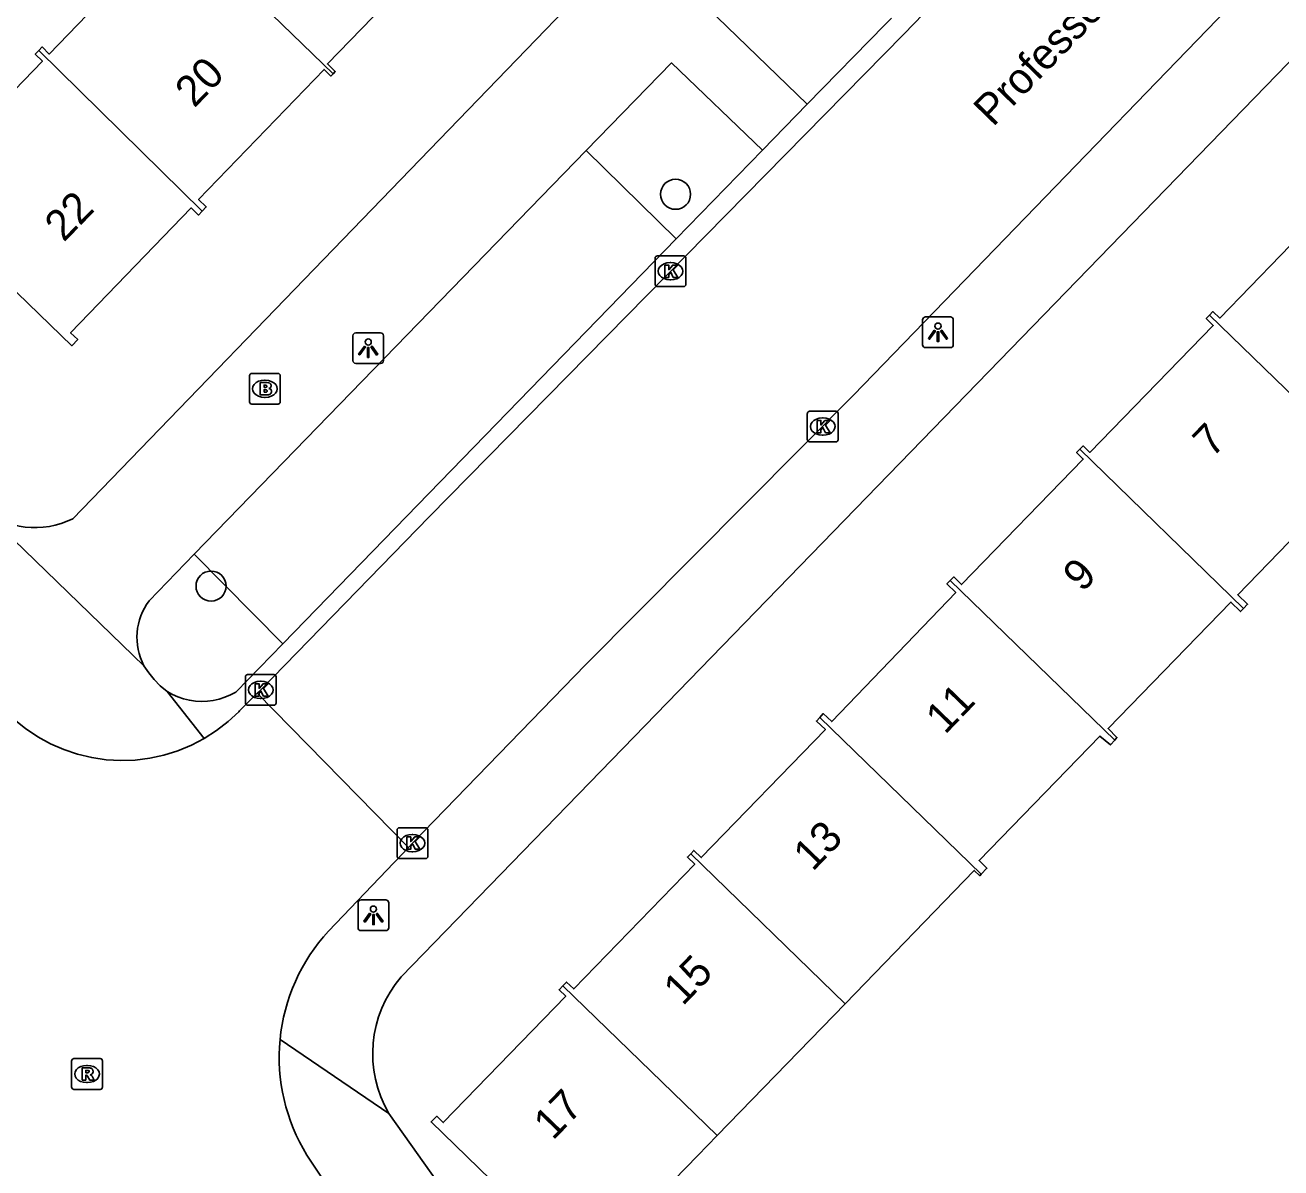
# Model space of a CAD drawing. Extents: x 157466 to 158888, y 383063 to 384677.
# Drawn here: x 158573.1 to 158613.92, y 383880.74 to 383917.87 of the extents above; entities that cross this region are included whole.
import ezdxf

# ---------------------------------------------------------------- set-up
doc = ezdxf.new("R2010")
doc.units = 0
for name, color, linetype in [('IMGEO_Boom', 7, 'Continuous'), ('IMGEO_Brandkraan', 7, 'Continuous'), ('IMGEO_Groenvoorziening', 7, 'Continuous'), ('IMGEO_Kolk', 7, 'Continuous'), ('IMGEO_Lichtpunt', 7, 'Continuous'), ('IMGEO_Openbare_ruimte_label', 7, 'Continuous'), ('IMGEO_Pand', 7, 'Continuous'), ('IMGEO_Pand_nummerreeks', 7, 'Continuous'), ('IMGEO_Rijbaan_lokaal_open', 7, 'Continuous'), ('IMGEO_Rioolput', 7, 'Continuous'), ('IMGEO_Voetpad_open', 7, 'Continuous')]:
    doc.layers.add(name, color=color, linetype=linetype)

msp = doc.modelspace()

# ---------------------------------------------------------------- linework, layer by layer
at = {"layer": 'IMGEO_Boom'}
for centre in [(158594.247, 383912.375), (158579.148, 383899.644)]:
    msp.add_circle(centre, 0.489, dxfattribs=at)
at = {"layer": 'IMGEO_Brandkraan'}
for p, q in [((158580.398, 383905.63), (158580.398, 383906.482)), ((158580.473, 383906.556), (158581.325, 383906.556)), ((158580.886, 383906.336), (158580.911, 383906.336)), ((158581.399, 383906.482), (158581.399, 383905.63)), ((158581.325, 383905.556), (158580.473, 383905.556)), ((158580.909, 383905.776), (158580.884, 383905.776))]:
    msp.add_line(p, q, dxfattribs=at)
for points in [[(158580.398, 383905.63), (158580.398, 383906.482)], [(158580.473, 383906.556), (158581.325, 383906.556)], [(158581.399, 383906.482), (158581.399, 383905.63)], [(158580.746, 383906.256), (158580.746, 383905.856), (158580.959, 383905.856)], [(158580.977, 383906.256), (158580.746, 383906.256)], [(158580.925, 383906.175), (158580.871, 383906.175), (158580.871, 383906.099)], [(158580.871, 383906.099), (158580.924, 383906.099)], [(158580.933, 383906.023), (158580.871, 383906.023), (158580.871, 383905.942)], [(158580.871, 383905.942), (158580.933, 383905.942)], [(158581.325, 383905.556), (158580.473, 383905.556)]]:
    msp.add_lwpolyline(points, dxfattribs=at)
for centre, radius, start, end in [((158580.475, 383906.48), 0.0765, 91.552, 178.448), ((158580.475, 383906.48), 0.0765, 91.552, 178.448), ((158581.323, 383906.48), 0.0765, 1.552, 88.448), ((158581.323, 383906.48), 0.0765, 1.552, 88.448), ((158580.926, 383906.137), 0.0379, 267.8285, 90.9355), ((158580.934, 383905.982), 0.0404, 269.8759, 90.5077), ((158580.981, 383906.111), 0.145, 59.4692, 91.5367), ((158581.006, 383906.158), 0.0922, 285.5137, 58.1501), ((158581.011, 383905.966), 0.105, 301.3115, 78.989), ((158580.475, 383905.632), 0.0765, 181.552, 268.448), ((158580.475, 383905.632), 0.0765, 181.552, 268.448), ((158580.965, 383906.107), 0.251, 268.6676, 293.5347), ((158581.323, 383905.632), 0.0765, 271.552, 358.448), ((158581.323, 383905.632), 0.0765, 271.552, 358.448)]:
    msp.add_arc(centre, radius, start, end, dxfattribs=at)
for centre, major_axis, ratio, start_param, end_param in [((158580.885, 383906.056), (-0.387, 0.002), 0.722429, 4.712389, 7.853982), ((158580.91, 383906.056), (-0.39, 0.002), 0.717154, 1.570796, 4.712389)]:
    msp.add_ellipse(centre, major_axis=major_axis, ratio=ratio, start_param=start_param, end_param=end_param, dxfattribs=at)
at = {"layer": 'IMGEO_Groenvoorziening'}
for points in [[(158594.267, 383910.925), (158591.344, 383913.798)], [(158581.477, 383897.764), (158578.6, 383900.677)]]:
    msp.add_lwpolyline(points, dxfattribs=at)
at = {"layer": 'IMGEO_Kolk'}
for p, q in [((158593.58, 383909.449), (158593.58, 383910.301)), ((158593.655, 383910.375), (158594.507, 383910.375)), ((158594.068, 383910.155), (158594.093, 383910.155)), ((158594.581, 383910.301), (158594.581, 383909.449)), ((158594.507, 383909.375), (158593.655, 383909.375)), ((158594.091, 383909.595), (158594.066, 383909.595)), ((158598.529, 383904.402), (158598.529, 383905.254)), ((158598.604, 383905.328), (158599.456, 383905.328)), ((158599.53, 383905.254), (158599.53, 383904.402)), ((158599.017, 383905.108), (158599.042, 383905.108)), ((158599.456, 383904.328), (158598.604, 383904.328)), ((158599.04, 383904.548), (158599.015, 383904.548)), ((158580.263, 383895.845), (158580.263, 383896.697)), ((158580.338, 383896.771), (158581.19, 383896.771)), ((158580.751, 383896.551), (158580.776, 383896.551)), ((158581.264, 383896.697), (158581.264, 383895.845)), ((158581.19, 383895.771), (158580.338, 383895.771)), ((158580.774, 383895.991), (158580.749, 383895.991)), ((158585.194, 383890.867), (158585.194, 383891.719)), ((158585.269, 383891.793), (158586.121, 383891.793)), ((158586.195, 383891.719), (158586.195, 383890.867)), ((158585.682, 383891.573), (158585.707, 383891.573)), ((158585.705, 383891.013), (158585.68, 383891.013)), ((158586.121, 383890.793), (158585.269, 383890.793))]:
    msp.add_line(p, q, dxfattribs=at)
for points in [[(158593.58, 383909.449), (158593.58, 383910.301)], [(158593.655, 383910.375), (158594.507, 383910.375)], [(158593.901, 383910.075), (158594.024, 383910.075), (158594.024, 383909.924), (158594.154, 383910.075), (158594.318, 383910.075), (158594.172, 383909.924), (158594.325, 383909.675), (158594.173, 383909.675), (158594.088, 383909.839), (158594.024, 383909.772), (158594.024, 383909.675), (158593.901, 383909.675), (158593.901, 383910.075)], [(158594.581, 383910.301), (158594.581, 383909.449)], [(158594.507, 383909.375), (158593.655, 383909.375)], [(158598.529, 383904.402), (158598.529, 383905.254)], [(158598.604, 383905.328), (158599.456, 383905.328)], [(158599.53, 383905.254), (158599.53, 383904.402)], [(158598.85, 383905.028), (158598.973, 383905.028), (158598.973, 383904.877), (158599.103, 383905.028), (158599.267, 383905.028), (158599.121, 383904.877), (158599.274, 383904.628), (158599.122, 383904.628), (158599.037, 383904.792), (158598.973, 383904.725), (158598.973, 383904.628), (158598.85, 383904.628), (158598.85, 383905.028)], [(158599.456, 383904.328), (158598.604, 383904.328)], [(158580.263, 383895.845), (158580.263, 383896.697)], [(158580.338, 383896.771), (158581.19, 383896.771)], [(158581.264, 383896.697), (158581.264, 383895.845)], [(158580.584, 383896.471), (158580.707, 383896.471), (158580.707, 383896.32), (158580.837, 383896.471), (158581.001, 383896.471), (158580.855, 383896.32), (158581.008, 383896.071), (158580.856, 383896.071), (158580.771, 383896.235), (158580.707, 383896.168), (158580.707, 383896.071), (158580.584, 383896.071), (158580.584, 383896.471)], [(158581.19, 383895.771), (158580.338, 383895.771)], [(158585.194, 383890.867), (158585.194, 383891.719)], [(158585.269, 383891.793), (158586.121, 383891.793)], [(158586.195, 383891.719), (158586.195, 383890.867)], [(158585.515, 383891.493), (158585.638, 383891.493), (158585.638, 383891.342), (158585.768, 383891.493), (158585.932, 383891.493), (158585.786, 383891.342), (158585.939, 383891.093), (158585.787, 383891.093), (158585.702, 383891.257), (158585.638, 383891.19), (158585.638, 383891.093), (158585.515, 383891.093), (158585.515, 383891.493)], [(158586.121, 383890.793), (158585.269, 383890.793)]]:
    msp.add_lwpolyline(points, dxfattribs=at)
for centre, start, end in [((158593.657, 383910.299), 91.552, 178.448), ((158593.657, 383910.299), 91.552, 178.448), ((158594.505, 383910.299), 1.552, 88.448), ((158594.505, 383910.299), 1.552, 88.448), ((158593.657, 383909.451), 181.552, 268.448), ((158593.657, 383909.451), 181.552, 268.448), ((158594.505, 383909.451), 271.552, 358.448), ((158594.505, 383909.451), 271.552, 358.448), ((158598.606, 383905.252), 91.552, 178.448), ((158598.606, 383905.252), 91.552, 178.448), ((158599.454, 383905.252), 1.552, 88.448), ((158599.454, 383905.252), 1.552, 88.448), ((158598.606, 383904.404), 181.552, 268.448), ((158598.606, 383904.404), 181.552, 268.448), ((158599.454, 383904.404), 271.552, 358.448), ((158599.454, 383904.404), 271.552, 358.448), ((158580.34, 383896.695), 91.552, 178.448), ((158580.34, 383896.695), 91.552, 178.448), ((158581.188, 383896.695), 1.552, 88.448), ((158581.188, 383896.695), 1.552, 88.448), ((158580.34, 383895.847), 181.552, 268.448), ((158580.34, 383895.847), 181.552, 268.448), ((158581.188, 383895.847), 271.552, 358.448), ((158581.188, 383895.847), 271.552, 358.448), ((158585.271, 383891.717), 91.552, 178.448), ((158585.271, 383891.717), 91.552, 178.448), ((158586.119, 383891.717), 1.552, 88.448), ((158586.119, 383891.717), 1.552, 88.448), ((158585.271, 383890.869), 181.552, 268.448), ((158585.271, 383890.869), 181.552, 268.448), ((158586.119, 383890.869), 271.552, 358.448), ((158586.119, 383890.869), 271.552, 358.448)]:
    msp.add_arc(centre, 0.0765, start, end, dxfattribs=at)
for centre, major_axis, ratio, start_param, end_param in [((158594.067, 383909.875), (-0.387, 0.002), 0.722429, 4.712389, 7.853982), ((158594.092, 383909.875), (-0.39, 0.002), 0.717154, 1.570796, 4.712389), ((158599.016, 383904.828), (-0.387, 0.002), 0.722429, 4.712389, 7.853982), ((158599.041, 383904.828), (-0.39, 0.002), 0.717154, 1.570796, 4.712389), ((158580.75, 383896.271), (-0.387, 0.002), 0.722429, 4.712389, 7.853982), ((158580.775, 383896.271), (-0.39, 0.002), 0.717154, 1.570796, 4.712389), ((158585.681, 383891.293), (-0.387, 0.002), 0.722429, 4.712389, 7.853982), ((158585.706, 383891.293), (-0.39, 0.002), 0.717154, 1.570796, 4.712389)]:
    msp.add_ellipse(centre, major_axis=major_axis, ratio=ratio, start_param=start_param, end_param=end_param, dxfattribs=at)
at = {"layer": 'IMGEO_Lichtpunt'}
for p, q in [((158603.179, 383908.388), (158602.371, 383908.388)), ((158603.179, 383908.388), (158602.371, 383908.388)), ((158602.277, 383908.293), (158602.277, 383907.486)), ((158602.277, 383908.293), (158602.277, 383907.486)), ((158603.273, 383907.486), (158603.273, 383908.293)), ((158603.273, 383907.486), (158603.273, 383908.293)), ((158583.758, 383907.779), (158583.758, 383906.972)), ((158583.758, 383907.779), (158583.758, 383906.972)), ((158584.66, 383907.874), (158583.852, 383907.874)), ((158584.66, 383907.874), (158583.852, 383907.874)), ((158584.754, 383906.972), (158584.754, 383907.779)), ((158584.754, 383906.972), (158584.754, 383907.779)), ((158602.371, 383907.392), (158603.179, 383907.392)), ((158602.371, 383907.392), (158603.179, 383907.392)), ((158583.852, 383906.878), (158584.66, 383906.878)), ((158583.852, 383906.878), (158584.66, 383906.878)), ((158583.928, 383889.353), (158583.928, 383888.546)), ((158583.928, 383889.353), (158583.928, 383888.546)), ((158584.83, 383889.448), (158584.022, 383889.448)), ((158584.83, 383889.448), (158584.022, 383889.448)), ((158584.924, 383888.546), (158584.924, 383889.353)), ((158584.924, 383888.546), (158584.924, 383889.353)), ((158584.022, 383888.452), (158584.83, 383888.452)), ((158584.022, 383888.452), (158584.83, 383888.452))]:
    msp.add_line(p, q, dxfattribs=at)
for points in [[(158602.651, 383907.957), (158602.69, 383907.929), (158602.502, 383907.667), (158602.464, 383907.694), (158602.651, 383907.957)], [(158602.753, 383907.909), (158602.8, 383907.909), (158602.8, 383907.587), (158602.753, 383907.587), (158602.753, 383907.909)], [(158602.863, 383907.929), (158602.901, 383907.956), (158603.088, 383907.694), (158603.049, 383907.666), (158602.863, 383907.929)], [(158584.132, 383907.443), (158584.171, 383907.415), (158583.983, 383907.153), (158583.945, 383907.18), (158584.132, 383907.443)], [(158584.234, 383907.395), (158584.281, 383907.395), (158584.281, 383907.073), (158584.234, 383907.073), (158584.234, 383907.395)], [(158584.344, 383907.415), (158584.382, 383907.442), (158584.569, 383907.18), (158584.53, 383907.152), (158584.344, 383907.415)], [(158584.302, 383889.017), (158584.341, 383888.989), (158584.153, 383888.727), (158584.115, 383888.754), (158584.302, 383889.017)], [(158584.404, 383888.969), (158584.451, 383888.969), (158584.451, 383888.647), (158584.404, 383888.647), (158584.404, 383888.969)], [(158584.514, 383888.989), (158584.552, 383889.016), (158584.739, 383888.754), (158584.7, 383888.726), (158584.514, 383888.989)]]:
    msp.add_lwpolyline(points, dxfattribs=at)
for centre in [(158602.776, 383908.091), (158584.257, 383907.577), (158584.427, 383889.151)]:
    msp.add_circle(centre, 0.0994, dxfattribs=at)
for centre, start, end in [((158602.371, 383908.293), 90, 180), ((158602.371, 383908.293), 90, 180), ((158603.179, 383908.293), 0, 90), ((158603.179, 383908.293), 0, 90), ((158583.852, 383907.779), 90, 180), ((158583.852, 383907.779), 90, 180), ((158584.66, 383907.779), 0, 90), ((158584.66, 383907.779), 0, 90), ((158602.371, 383907.486), 180, 270), ((158602.371, 383907.486), 180, 270), ((158603.179, 383907.486), 270, 0), ((158603.179, 383907.486), 270, 360), ((158583.852, 383906.972), 180, 270), ((158583.852, 383906.972), 180, 270), ((158584.66, 383906.972), 270, 0), ((158584.66, 383906.972), 270, 360), ((158584.022, 383889.353), 90, 180), ((158584.022, 383889.353), 90, 180), ((158584.83, 383889.353), 0, 90), ((158584.83, 383889.353), 0, 90), ((158584.022, 383888.546), 180, 270), ((158584.022, 383888.546), 180, 270), ((158584.83, 383888.546), 270, 0), ((158584.83, 383888.546), 270, 360)]:
    msp.add_arc(centre, 0.0946, start, end, dxfattribs=at)
at = {"layer": 'IMGEO_Pand'}
for points in [[(158573.545, 383917.047), (158573.656, 383917.162), (158573.891, 383916.931), (158577.911, 383921.102), (158577.671, 383921.334), (158577.782, 383921.449)], [(158583.115, 383916.288), (158577.782, 383921.449)], [(158587.381, 383920.595), (158587.299, 383920.51), (158586.991, 383920.807), (158582.933, 383916.609), (158583.186, 383916.361), (158583.115, 383916.288)], [(158578.863, 383911.831), (158578.737, 383911.701), (158578.502, 383911.931), (158574.584, 383907.878), (158574.818, 383907.652), (158574.628, 383907.456), (158569.285, 383912.622), (158569.504, 383912.849), (158569.73, 383912.63), (158573.668, 383916.702), (158573.434, 383916.931), (158573.545, 383917.047)], [(158573.545, 383917.047), (158578.863, 383911.831)], [(158583.115, 383916.288), (158583.045, 383916.215), (158582.822, 383916.431), (158578.742, 383912.21), (158578.994, 383911.966), (158578.863, 383911.831)], [(158611.604, 383908.452), (158611.715, 383908.566), (158611.935, 383908.352), (158615.881, 383912.417), (158615.659, 383912.632), (158615.774, 383912.751)], [(158607.385, 383904.092), (158607.491, 383904.201), (158607.713, 383903.986), (158611.722, 383908.115), (158611.493, 383908.338), (158611.604, 383908.452)], [(158616.905, 383903.307), (158611.604, 383908.452)], [(158603.177, 383899.829), (158603.286, 383899.941), (158603.541, 383899.693), (158607.499, 383903.769), (158607.279, 383903.983), (158607.385, 383904.092)], [(158607.385, 383904.092), (158612.711, 383898.921)], [(158616.905, 383903.307), (158616.809, 383903.208), (158616.524, 383903.485), (158612.522, 383899.363), (158612.84, 383899.054), (158612.711, 383898.921)], [(158598.934, 383895.38), (158599.047, 383895.504), (158599.321, 383895.242), (158603.355, 383899.439), (158603.069, 383899.717), (158603.177, 383899.829)], [(158608.519, 383894.643), (158603.177, 383899.829)], [(158612.711, 383898.921), (158612.611, 383898.818), (158612.295, 383899.124), (158608.305, 383895.017), (158608.59, 383894.726), (158608.519, 383894.643)], [(158598.934, 383895.38), (158598.822, 383895.258), (158599.117, 383894.983), (158595.079, 383890.822), (158594.84, 383891.054), (158594.738, 383890.948)], [(158604.18, 383890.287), (158598.934, 383895.38)], [(158608.519, 383894.643), (158608.382, 383894.484), (158608.04, 383894.771), (158604.11, 383890.724), (158604.364, 383890.478), (158604.18, 383890.287)], [(158590.583, 383886.654), (158590.706, 383886.781), (158590.936, 383886.557), (158594.87, 383890.61), (158594.633, 383890.84), (158594.738, 383890.948)], [(158594.738, 383890.948), (158599.756, 383886.076)], [(158599.756, 383886.076), (158603.957, 383890.404), (158604.131, 383890.236), (158604.18, 383890.287)], [(158595.594, 383881.789), (158594.968, 383881.144), (158591.485, 383877.556), (158591.901, 383877.153), (158591.723, 383876.97), (158586.301, 383882.233), (158586.482, 383882.419), (158586.693, 383882.213), (158590.678, 383886.318), (158590.461, 383886.529), (158590.583, 383886.654)], [(158595.594, 383881.789), (158590.583, 383886.654)], [(158599.756, 383886.076), (158595.594, 383881.789)]]:
    msp.add_lwpolyline(points, dxfattribs=at)
at = {"layer": 'IMGEO_Rijbaan_lokaal_open'}
for points in [[(158639.367, 383946.454), (158634.853, 383941.812), (158600.027, 383905.849), (158591.324, 383897.081), (158585.695, 383891.294), (158585.568, 383891.156)], [(158580.646, 383896.169), (158580.765, 383896.27), (158586.233, 383901.895), (158601.661, 383917.572), (158611.864, 383928.128), (158613.815, 383930.143)], [(158570.716, 383897.996), (158571.828, 383896.388), (158572.103, 383896.003), (158572.412, 383895.644), (158572.752, 383895.314), (158573.12, 383895.015), (158573.513, 383894.751), (158573.928, 383894.523), (158574.361, 383894.333), (158574.81, 383894.182), (158575.271, 383894.072), (158575.739, 383894.004), (158576.212, 383893.978), (158576.686, 383893.994), (158577.155, 383894.052), (158577.618, 383894.152), (158578.07, 383894.293), (158578.508, 383894.474), (158578.928, 383894.693)], [(158578.928, 383894.693), (158579.326, 383894.949), (158579.7, 383895.24), (158580.047, 383895.562), (158580.075, 383895.591), (158580.646, 383896.169)], [(158585.568, 383891.156), (158580.646, 383896.169)], [(158582.963, 383888.433), (158585.568, 383891.156)], [(158582.264, 383881.159), (158583.556, 383879.22)]]:
    msp.add_lwpolyline(points, dxfattribs=at)
for centre, radius, start, end in [((158587.408, 383884.337), 6.045, 137.3393, 174.5305), ((158587.423, 383884.337), 6.059, 174.547, 211.6362)]:
    msp.add_arc(centre, radius, start, end, dxfattribs=at)
at = {"layer": 'IMGEO_Rioolput'}
for p, q in [((158574.617, 383883.366), (158574.617, 383884.218)), ((158574.692, 383884.292), (158575.544, 383884.292)), ((158575.105, 383884.072), (158575.13, 383884.072)), ((158575.618, 383884.218), (158575.618, 383883.366)), ((158575.128, 383883.512), (158575.103, 383883.512)), ((158575.544, 383883.292), (158574.692, 383883.292))]:
    msp.add_line(p, q, dxfattribs=at)
for points in [[(158574.617, 383883.366), (158574.617, 383884.218)], [(158574.692, 383884.292), (158575.544, 383884.292)], [(158575.206, 383883.99), (158574.954, 383883.992), (158574.954, 383883.592)], [(158575.132, 383883.911), (158575.078, 383883.911), (158575.078, 383883.83)], [(158575.618, 383884.218), (158575.618, 383883.366)], [(158574.954, 383883.592), (158575.078, 383883.592), (158575.078, 383883.754), (158575.089, 383883.754)], [(158575.078, 383883.83), (158575.13, 383883.83)], [(158575.136, 383883.725), (158575.207, 383883.592), (158575.347, 383883.592), (158575.282, 383883.718)], [(158575.544, 383883.292), (158574.692, 383883.292)]]:
    msp.add_lwpolyline(points, dxfattribs=at)
for centre, radius, start, end in [((158574.694, 383884.216), 0.0765, 91.552, 178.448), ((158574.694, 383884.216), 0.0765, 91.552, 178.448), ((158575.138, 383883.815), 0.0964, 77.0061, 93.1865), ((158575.152, 383883.872), 0.0378, 276.6634, 79.6772), ((158575.205, 383883.88), 0.109, 350.3612, 89.416), ((158575.542, 383884.216), 0.0765, 1.552, 88.448), ((158575.542, 383884.216), 0.0765, 1.552, 88.448), ((158575.088, 383883.701), 0.0533, 26.0293, 88.6989), ((158575.114, 383884.019), 0.19, 274.7715, 282.9687), ((158575.203, 383883.88), 0.112, 277.5842, 350.9817), ((158575.187, 383883.665), 0.108, 29.5134, 73.7905), ((158574.694, 383883.368), 0.0765, 181.552, 268.448), ((158574.694, 383883.368), 0.0765, 181.552, 268.448), ((158575.542, 383883.368), 0.0765, 271.552, 358.448), ((158575.542, 383883.368), 0.0765, 271.552, 358.448)]:
    msp.add_arc(centre, radius, start, end, dxfattribs=at)
for centre, major_axis, ratio, start_param, end_param in [((158575.104, 383883.792), (-0.387, 0.002), 0.722429, 4.712389, 7.853982), ((158575.129, 383883.792), (-0.39, 0.002), 0.717154, 1.570796, 4.712389)]:
    msp.add_ellipse(centre, major_axis=major_axis, ratio=ratio, start_param=start_param, end_param=end_param, dxfattribs=at)
at = {"layer": 'IMGEO_Voetpad_open'}
for points in [[(158626.393, 383955.347), (158574.651, 383901.833)], [(158585.327, 383886.944), (158623.51, 383926.275)], [(158598.524, 383915.3), (158595.594, 383918.134), (158598.313, 383920.947)], [(158601.261, 383918.093), (158601.053, 383917.876), (158598.524, 383915.3)], [(158591.344, 383913.798), (158594.114, 383916.642), (158597.067, 383913.806)], [(158598.524, 383915.3), (158597.067, 383913.806)], [(158578.6, 383900.677), (158591.344, 383913.798)], [(158597.067, 383913.806), (158594.267, 383910.925)], [(158594.267, 383910.925), (158581.477, 383897.764)], [(158576.966, 383897.059), (158571.667, 383902.177)], [(158578.6, 383900.677), (158577.133, 383899.167)], [(158581.477, 383897.764), (158579.961, 383896.204), (158579.952, 383896.198), (158579.779, 383896.108), (158579.599, 383896.032), (158579.413, 383895.974), (158579.222, 383895.932), (158579.029, 383895.907), (158578.834, 383895.9), (158578.639, 383895.91), (158578.446, 383895.938), (158578.256, 383895.982), (158578.071, 383896.044), (158577.892, 383896.122), (158577.721, 383896.215)], [(158577.721, 383896.215), (158577.497, 383896.406), (158577.301, 383896.608), (158577.123, 383896.826), (158576.966, 383897.059)], [(158577.721, 383896.215), (158578.928, 383894.693)], [(158584.928, 383882.51), (158581.391, 383884.913)], [(158596.324, 383866.132), (158590.489, 383874.679), (158584.928, 383882.51)]]:
    msp.add_lwpolyline(points, dxfattribs=at)
for centre, radius, start, end in [((158573.422, 383904.284), 2.742, 230.2111, 296.6367), ((158578.728, 383897.98), 1.988, 143.3431, 207.5976), ((158588.236, 383884.447), 3.834, 139.3652, 210.3508)]:
    msp.add_arc(centre, radius, start, end, dxfattribs=at)

# ---------------------------------------------------------------- texts
at = {"layer": 'IMGEO_Openbare_ruimte_label'}
msp.add_text('Professor Huartlaan', height=1, rotation=45.8104, dxfattribs=at).set_placement((158604.562, 383914.541))
at = {"layer": 'IMGEO_Pand_nummerreeks'}
for s, rotation, p in [('20', 45.8137, (158578.603, 383915.159)), ('22', 45.8137, (158574.362, 383910.797)), ('7', 45.9817, (158611.689, 383903.787)), ('9', 45.9817, (158607.467, 383899.417)), ('11', 45.9817, (158603.005, 383894.8)), ('13', 45.9799, (158598.702, 383890.348)), ('15', 45.9817, (158594.481, 383885.98)), ('17', 45.9817, (158590.259, 383881.61))]:
    msp.add_text(s, height=1, rotation=rotation, dxfattribs=at).set_placement(p)

doc.saveas('drawing.dxf')
